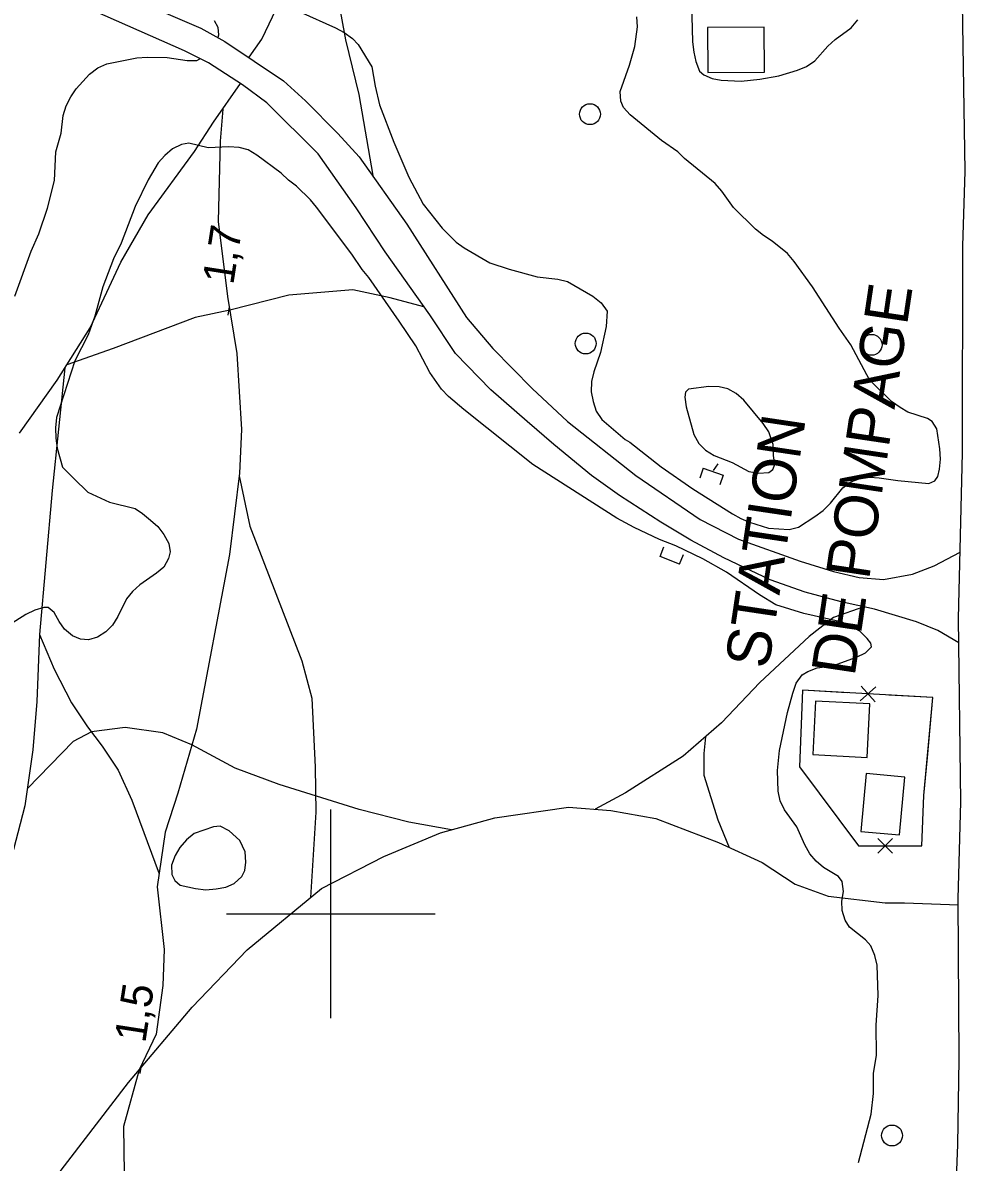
# Model space of a CAD drawing. Extents: x 282461 to 284471, y 5554090 to 5557646.
# Drawn here: x 282970.5 to 283061, y 5555176.2 to 5555285.4 of the extents above; entities that cross this region are included whole.
import ezdxf

# ---------------------------------------------------------------- set-up
doc = ezdxf.new("R2010")
doc.units = 0
for name, color, linetype in [('Niveau 19', 7, 'Continuous'), ('Niveau 2', 7, 'Continuous'), ('Niveau 21', 7, 'Continuous'), ('Niveau 22', 7, 'Continuous'), ('Niveau 26', 7, 'Continuous'), ('Niveau 3', 7, 'Continuous'), ('Niveau 31', 7, 'Continuous'), ('Niveau 36', 7, 'Continuous'), ('Niveau 37', 7, 'Continuous'), ('Niveau 4', 7, 'Continuous'), ('Niveau 61', 7, 'Continuous')]:
    doc.layers.add(name, color=color, linetype=linetype)

msp = doc.modelspace()

# ---------------------------------------------------------------- linework, layer by layer
at = {"layer": 'Niveau 19'}
for points in [[(282971.51, 5555292.93), (282976.43, 5555290.09), (282980.92, 5555287.74), (282987.54, 5555284.89), (282989.85, 5555283.61), (282995.47, 5555279.84), (282997.58, 5555277.9), (283000.67, 5555274.77), (283002.73, 5555272.53), (283007.27, 5555266.08), (283013, 5555257.16), (283015.53, 5555254.17), (283019.28, 5555250.33), (283022.68, 5555247.17), (283029.22, 5555241.99), (283035.4, 5555237.79), (283039.07, 5555235.91), (283044.97, 5555233.81), (283048.17, 5555232.8), (283050.61, 5555232.24), (283052.94, 5555232.03), (283055.73, 5555232.56), (283057.81, 5555233.34), (283060.29, 5555234.65)], [(283060.17, 5555225.98), (283058.17, 5555227.14), (283056.13, 5555227.98), (283052.1, 5555229.18), (283048.9, 5555229.9), (283045.46, 5555230.82), (283042.08, 5555232), (283037.65, 5555234.1), (283034.49, 5555235.81), (283031.63, 5555237.52), (283027.66, 5555240.09), (283024.99, 5555242), (283021.38, 5555244.96), (283018.8, 5555247.19), (283015.34, 5555250.23), (283011.96, 5555253.7), (283009.48, 5555257.39), (283005.21, 5555263.45), (283002.44, 5555267.66), (282998.78, 5555272.84), (282993.86, 5555277.71), (282991.54, 5555279.45), (282988.29, 5555281.54), (282985.98, 5555282.7), (282969.99, 5555289.79)]]:
    msp.add_lwpolyline(points, dxfattribs=at)
at = {"layer": 'Niveau 2'}
for points in [[(283034.53, 5555288.5), (283034.64, 5555283.58), (283034.77, 5555282.59), (283034.96, 5555281.67), (283035.32, 5555280.75), (283035.73, 5555280.4), (283036.54, 5555280.06), (283037.41, 5555279.9), (283039.33, 5555279.8), (283041.12, 5555280), (283042.91, 5555280.31), (283044.7, 5555280.85), (283045.57, 5555281.2), (283046.37, 5555281.73), (283047.63, 5555283.14), (283048.32, 5555283.78), (283049.87, 5555284.9), (283050.5, 5555285.66)], [(282997.02, 5555286.44), (283000.46, 5555284.91), (283001.28, 5555284.45), (283002.09, 5555283.88), (283002.62, 5555283.31), (283003.92, 5555281.18), (283004.24, 5555279.32), (283004.66, 5555277.53), (283006.04, 5555273.95), (283007.47, 5555270.6), (283008.84, 5555268), (283010.67, 5555265.7), (283012.01, 5555264.38), (283012.78, 5555263.81), (283015.23, 5555262.39), (283017.09, 5555261.77), (283019.77, 5555261.04), (283021.74, 5555260.83), (283022.67, 5555260.61), (283025.12, 5555259.19), (283025.89, 5555258.56), (283026.48, 5555257.75), (283026.38, 5555256.3), (283025.83, 5555253.8), (283025.21, 5555251.94), (283024.99, 5555251.01), (283024.95, 5555250.02), (283025.13, 5555249.09), (283025.43, 5555248.17), (283025.96, 5555247.36), (283028.19, 5555245.47), (283028.66, 5555245.19), (283031.64, 5555242.84), (283034.69, 5555240.72), (283038.48, 5555238.33), (283039.3, 5555237.87)], [(283039.3, 5555237.87), (283040.12, 5555237.53), (283041.92, 5555236.97), (283043.9, 5555236.82), (283044.82, 5555237.06), (283046.37, 5555238.06), (283047.18, 5555238.65), (283047.87, 5555239.35), (283049.07, 5555240.82), (283049.81, 5555241.41), (283050.62, 5555241.7), (283051.61, 5555241.83), (283052.54, 5555241.78), (283054.34, 5555241.51), (283057.3, 5555241.25), (283057.87, 5555241.49), (283058.16, 5555241.9), (283058.33, 5555242.6), (283058.43, 5555243.58), (283058.36, 5555244.57), (283058.05, 5555246.48), (283057.63, 5555247.17), (283057.16, 5555247.46), (283055.3, 5555248.08), (283054.54, 5555248.53), (283053.72, 5555249.1), (283051.61, 5555251.17), (283049.83, 5555254.52), (283048.71, 5555256.13), (283046.16, 5555260.1), (283044.39, 5555262.52), (283043.75, 5555263.27), (283042.28, 5555264.47), (283041.46, 5555264.99), (283040.7, 5555265.62), (283038.59, 5555267.68), (283037.47, 5555269.24), (283036.82, 5555269.98), (283033.89, 5555272.39), (283033.25, 5555273.02), (283031.67, 5555274.11), (283028.68, 5555276.57), (283028.03, 5555277.26), (283027.8, 5555277.89), (283027.73, 5555278.82), (283028.62, 5555281.32), (283029.12, 5555283.13), (283029.39, 5555284.99), (283029.32, 5555285.97)], [(282989.2, 5555284.01), (282989.27, 5555284.25), (282989.21, 5555284.95), (282988.85, 5555285.58)], [(282969.72, 5555259.18), (282971.28, 5555263.49), (282972.02, 5555265.18), (282972.85, 5555267.62), (282973.52, 5555270.29), (282973.66, 5555273.02), (282974.16, 5555274.82), (282974.37, 5555276.5), (282974.65, 5555277.43), (282975.1, 5555278.3), (282975.61, 5555279.06), (282976.87, 5555280.47), (282977.67, 5555281.06), (282978.53, 5555281.47), (282981.42, 5555282.02), (282982.41, 5555282.09), (282984.32, 5555282.05), (282986.23, 5555281.78), (282987.16, 5555281.79), (282987.45, 5555281.94)], [(283006.54, 5555256.78), (283003.65, 5555260.99), (283003, 5555261.74), (283002, 5555263.23), (282998.64, 5555267.72), (282998.05, 5555268.41), (282996.7, 5555269.73), (282995.94, 5555270.3), (282995.24, 5555270.99), (282992.9, 5555272.71), (282992.08, 5555273.22), (282991.21, 5555273.44), (282990.22, 5555273.49), (282988.25, 5555273.41), (282986.39, 5555273.85), (282985.7, 5555273.73), (282984.83, 5555273.32), (282984.09, 5555272.67), (282983.46, 5555271.97), (282982.49, 5555270.33), (282981.25, 5555267.77), (282979.9, 5555264.27), (282979.17, 5555262.76), (282978.16, 5555260.08), (282977.38, 5555257.29), (282976.76, 5555255.48), (282975.46, 5555252.98), (282973.73, 5555247.56), (282973.63, 5555246.58), (282973.64, 5555245.59), (282973.77, 5555244.61), (282974.31, 5555242.81), (282975.37, 5555241.72), (282976.72, 5555240.4), (282978.81, 5555239.44), (282981.26, 5555238.83), (282981.96, 5555238.37), (282982.72, 5555237.74), (282983.42, 5555237.11), (282984.01, 5555236.36), (282984.49, 5555235.5), (282984.61, 5555234.69), (282984.44, 5555234.05), (282983.99, 5555233.23), (282983.3, 5555232.65), (282981.69, 5555231.53), (282981.01, 5555230.88), (282980.44, 5555230.18), (282979.59, 5555228.49), (282979.08, 5555227.67), (282978.45, 5555227.03), (282977.64, 5555226.5), (282976.77, 5555226.26), (282976.02, 5555226.31), (282975.26, 5555226.65), (282974.5, 5555227.28), (282973.97, 5555228.02), (282973.5, 5555228.89), (282972.91, 5555229.35), (282972.51, 5555229.34), (282971.64, 5555229.1), (282970.77, 5555228.69), (282969.22, 5555227.68)], [(283050.55, 5555176.16), (283051.77, 5555180.81), (283051.98, 5555182.78), (283052.01, 5555184.7), (283052.28, 5555186.44), (283052.25, 5555189.34), (283052.44, 5555192.18), (283052.35, 5555195.08), (283052.11, 5555196.01), (283051.75, 5555196.93), (283051.22, 5555197.51), (283049.7, 5555198.71), (283049.28, 5555199.4), (283048.98, 5555200.33), (283048.97, 5555201.2), (283049.13, 5555202.13), (283049, 5555203.11), (283048.65, 5555203.57), (283047.19, 5555204.43), (283046.49, 5555205.06), (283045.9, 5555205.75), (283045.42, 5555206.61), (283044.65, 5555208.35), (283043.47, 5555209.96), (283043.05, 5555210.82), (283042.87, 5555211.75), (283042.79, 5555213.72), (283042.99, 5555215.64), (283043.76, 5555219.3), (283044.26, 5555221.16), (283044.6, 5555222.09), (283045.17, 5555222.91), (283045.69, 5555223.21), (283046.61, 5555223.56), (283047.59, 5555223.69), (283048.52, 5555223.93), (283050.37, 5555224.59), (283051.23, 5555225), (283051.8, 5555225.59), (283051.74, 5555225.94), (283051.39, 5555226.4), (283050.68, 5555227.09), (283049.87, 5555227.54), (283048.99, 5555227.94), (283045.33, 5555228.77), (283042.65, 5555229.61), (283041.07, 5555230.58), (283037.91, 5555232.75), (283035.64, 5555234.01), (283033.07, 5555235.25), (283031.5, 5555235.88), (283029.05, 5555237.01), (283027.41, 5555237.92), (283019.35, 5555243.06), (283012.73, 5555248.32), (283011.27, 5555249.58), (283010.62, 5555250.27), (283009.5, 5555251.89), (283008.14, 5555254.42), (283006.54, 5555256.78)], [(283042.39, 5555244.97), (283041.97, 5555246.18), (283041.44, 5555246.99), (283039.56, 5555249.23), (283038.85, 5555249.86), (283038.03, 5555250.32), (283037.22, 5555250.49), (283036.23, 5555250.53), (283034.26, 5555250.28), (283033.98, 5555249.99), (283033.92, 5555249.52), (283034.05, 5555248.59), (283034.78, 5555245.93), (283035.25, 5555245.07), (283035.9, 5555244.43), (283036.72, 5555243.92), (283038.47, 5555243.24), (283040.05, 5555242.39), (283040.98, 5555242.22), (283041.96, 5555242.29), (283042.36, 5555242.59), (283042.53, 5555243.05), (283042.41, 5555243.92), (283042.39, 5555244.97)], [(282991.27, 5555207.04), (282990.27, 5555207.96), (282989.4, 5555208.41), (282988.76, 5555208.35), (282986.91, 5555207.69), (282986.17, 5555207.1), (282985.54, 5555206.34), (282985.08, 5555205.58), (282984.75, 5555204.65), (282984.76, 5555203.78), (282985.06, 5555203.2), (282985.58, 5555202.75), (282987.04, 5555202.41), (282988.02, 5555202.31), (282989.01, 5555202.38), (282989.93, 5555202.56), (282990.74, 5555202.92), (282991.48, 5555203.56), (282991.77, 5555204.14), (282991.87, 5555204.96), (282991.8, 5555205.94), (282991.27, 5555207.04)]]:
    msp.add_lwpolyline(points, dxfattribs=at)
at = {"layer": 'Niveau 21'}
msp.add_lwpolyline([(283059.96, 5555174.63), (283060.09, 5555177.87), (283060.21, 5555186.07), (283060.12, 5555201.45), (283060.36, 5555210.73), (283060.14, 5555228.29), (283060.53, 5555244.18), (283060.56, 5555263.98), (283060.77, 5555271.18), (283060.27, 5555303.27), (283060.09, 5555324.29), (283060.11, 5555345.02), (283059.8, 5555365.9), (283059.95, 5555377.73), (283060.17, 5555387.77), (283059.98, 5555399.2), (283059.86, 5555427.39), (283060.45, 5555446.02), (283060.43, 5555452.22), (283060.56, 5555460.58), (283061.88, 5555476.37), (283063.34, 5555489.62), (283064.58, 5555497.41), (283066.66, 5555507.93)], dxfattribs=at)
at = {"layer": 'Niveau 22'}
for points in [[(282997.2, 5555431.92), (282994.29, 5555419.31), (282993.07, 5555410.97), (282992.2, 5555405.67), (282990.64, 5555400.6), (282988.11, 5555393.21), (282985.34, 5555386.97), (282983.39, 5555380.28), (282982.3, 5555374.95), (282982, 5555370.78), (282982.71, 5555366.12), (282983.9, 5555361.5), (282988.82, 5555347.45), (282990.72, 5555341.78), (282993.41, 5555332.44), (282995.25, 5555324.34), (282996.82, 5555316.08), (282997.94, 5555309.25), (282998.66, 5555303.87), (282999.07, 5555295.46), (283000.17, 5555290.6), (283001.42, 5555283.77), (283002.68, 5555278.51), (283004.02, 5555270.74)], [(282992.19, 5555282.1), (282993.4, 5555283.82), (282996.48, 5555290.35), (282997.45, 5555292.98), (282998, 5555295.3), (282998.92, 5555298.45)], [(282970.17, 5555246.05), (282973.77, 5555251.13), (282976.96, 5555256.15), (282979.89, 5555262.44), (282982.5, 5555267), (282986.95, 5555273.07), (282988.77, 5555275.88), (282991.35, 5555279.58)], [(282989.65, 5555277.11), (282989.39, 5555274.06), (282989.21, 5555266.34), (282990.11, 5555259.16), (282990.99, 5555253.71), (282991.43, 5555246.41), (282991.25, 5555242.23), (282990.3, 5555234.45), (282987.14, 5555217.71), (282985.36, 5555211.55), (282984.13, 5555207.82), (282983.38, 5555202.59), (282984.04, 5555196.57), (282983.92, 5555193.13), (282983.28, 5555188.48), (282981.65, 5555185.05), (282980.13, 5555179.62), (282980.19, 5555175.1), (282982.24, 5555168.74), (282984.01, 5555165.97), (282985.66, 5555164.25), (282987.65, 5555162.77)], [(283008.92, 5555258.18), (283005.7, 5555259.04), (283002.12, 5555259.81), (282995.98, 5555259.28), (282990.32, 5555257.86), (282987, 5555257.15), (282979.16, 5555254.17), (282974.71, 5555252.61)], [(282974.53, 5555252.32), (282973.32, 5555240.57), (282972.1, 5555226.78), (282971.85, 5555220.35), (282971.44, 5555215.7), (282970.7, 5555210.36), (282969.15, 5555204.43), (282966.62, 5555198.29), (282960.25, 5555188.71), (282957.5, 5555185.55), (282954.99, 5555182.39), (282951.26, 5555177.3), (282949.32, 5555175.08)], [(282991.21, 5555241.96), (282992.24, 5555237.14), (282997.22, 5555224.24), (282998.19, 5555220.66), (282998.5, 5555214.05), (282998.56, 5555209.75), (282998.06, 5555201.57)], [(283051.06, 5555229.42), (283048.16, 5555228.41), (283045.83, 5555226.57), (283041.1, 5555222.16), (283037.43, 5555218.29), (283033.76, 5555215.12), (283028.23, 5555211.58), (283025.32, 5555210.02)], [(282972.1, 5555226.78), (282973.49, 5555223.46), (282975.15, 5555220.23), (282976.69, 5555217.92), (282978.1, 5555216.08), (282979.63, 5555213.78), (282980.95, 5555210.89), (282983.56, 5555203.83)], [(283011.56, 5555208.06), (283007.49, 5555208.78), (283002.72, 5555210), (282995.05, 5555212.39), (282990.85, 5555213.97), (282986.7, 5555216.18), (282983.9, 5555217.33), (282980.3, 5555217.87), (282977.06, 5555217.43), (282975.31, 5555216.52), (282970.93, 5555212.01)], [(283035.9, 5555216.97), (283035.73, 5555215.37), (283035.75, 5555213.28), (283037.08, 5555209.01), (283038.17, 5555206.36)], [(282973.42, 5555174.47), (282980.61, 5555183.83), (282986.71, 5555191.04), (282991.98, 5555196.55), (282999.1, 5555202.43), (283005.09, 5555205.5), (283010.51, 5555207.76), (283015.72, 5555209.21), (283022.78, 5555210.21), (283026.84, 5555209.91), (283031.15, 5555209.14), (283037.13, 5555206.84), (283041.33, 5555204.91), (283044.48, 5555202.85), (283047.66, 5555201.68), (283053.12, 5555201.04), (283054.98, 5555201.06), (283060.13, 5555200.85)]]:
    msp.add_lwpolyline(points, dxfattribs=at)
at = {"layer": 'Niveau 26'}
for p, q in [((283035.68, 5555242.7), (283035.35, 5555241.75)), ((283035.68, 5555242.7), (283037.59, 5555242.05)), ((283037.59, 5555242.05), (283037.27, 5555241.11)), ((283031.55, 5555234.25), (283031.92, 5555235.18)), ((283033.42, 5555233.5), (283031.55, 5555234.25)), ((283033.42, 5555233.5), (283033.8, 5555234.43))]:
    msp.add_line(p, q, dxfattribs=at)
at = {"layer": 'Niveau 3'}
for p, q in [((282990.17, 5555257.37), (282990.29, 5555258.16)), ((282981.74, 5555184.71), (282981.86, 5555185.5))]:
    msp.add_line(p, q, dxfattribs=at)
at = {"layer": 'Niveau 31'}
for points in [[(283041.52, 5555284.97), (283036.08, 5555284.94), (283036.11, 5555280.63), (283041.54, 5555280.65), (283041.52, 5555284.97)], [(283051.39, 5555214.99), (283051.65, 5555220.12), (283046.44, 5555220.38), (283046.18, 5555215.26), (283051.39, 5555214.99)], [(283054.99, 5555213.11), (283051.28, 5555213.45), (283050.77, 5555207.9), (283054.48, 5555207.56), (283054.99, 5555213.11)]]:
    msp.add_lwpolyline(points, dxfattribs=at)
at = {"layer": 'Niveau 36'}
for centre in [(283024.83, 5555276.63), (283024.42, 5555254.66), (283051.81, 5555254.53), (283053.77, 5555178.76)]:
    msp.add_circle(centre, 1, dxfattribs=at)
at = {"layer": 'Niveau 37'}
for p, q in [((283052.21, 5555221.74), (283050.72, 5555220.41)), ((283050.8, 5555221.82), (283052.14, 5555220.33)), ((283053.83, 5555205.81), (283052.4, 5555207.22)), ((283052.41, 5555205.8), (283053.82, 5555207.22))]:
    msp.add_line(p, q, dxfattribs=at)
for points in [[(283044.92, 5555214.08), (283050.57, 5555206.5), (283056.64, 5555206.53), (283056.82, 5555211.34), (283057.69, 5555220.73), (283045.2, 5555221.42), (283044.92, 5555214.08)], [(283049.47, 5555221.18), (283045.2, 5555221.42), (283044.98, 5555215.7)], [(283057.16, 5555214.99), (283057.69, 5555220.73), (283053.46, 5555220.96)], [(283044.98, 5555215.7), (283044.92, 5555214.08)], [(283055.12, 5555206.52), (283056.64, 5555206.53), (283056.82, 5555211.34), (283057.16, 5555214.99)], [(283044.92, 5555214.08), (283050.57, 5555206.5), (283051.12, 5555206.5)]]:
    msp.add_lwpolyline(points, dxfattribs=at)
at = {"layer": 'Niveau 4'}
msp.add_lwpolyline([(283036.68, 5555242.5), (283037.12, 5555243.12)], dxfattribs=at)
at = {"layer": 'Niveau 61'}
for points in [[(283000, 5555190), (283000, 5555210)], [(282990, 5555200), (283010, 5555200)]]:
    msp.add_lwpolyline(points, dxfattribs=at)

# ---------------------------------------------------------------- texts
at = {"layer": 'Niveau 3'}
for s, p in [('1,7  ', (282990.65, 5555260.21)), ('1,5  ', (282982.22, 5555187.55))]:
    msp.add_text(s, height=3, rotation=81.0957, dxfattribs=at).set_placement(p)
at = {"layer": 'Niveau 31'}
for s, p in [('DE POMPAGE', (283050.18, 5555222.67)), ('STATION', (283041.92, 5555223.38))]:
    msp.add_text(s, height=4.2, rotation=81.5139, dxfattribs=at).set_placement(p)

doc.saveas('drawing.dxf')
